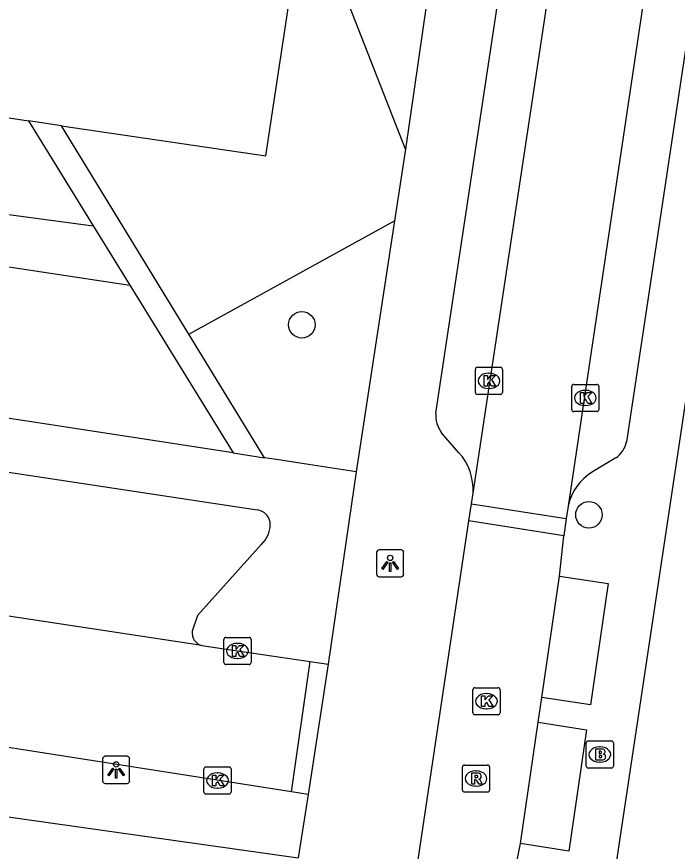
# Model space of a CAD drawing. Extents: x 163010 to 163853, y 382793 to 383982.
# Drawn here: x 163544.7 to 163569.06, y 383345.71 to 383376.49 of the extents above; entities that cross this region are included whole.
import ezdxf

# ---------------------------------------------------------------- set-up
doc = ezdxf.new("R2010")
doc.units = 0
for name, color, linetype in [('IMGEO_Boom', 7, 'Continuous'), ('IMGEO_Brandkraan', 7, 'Continuous'), ('IMGEO_Groenvoorziening', 7, 'Continuous'), ('IMGEO_Kolk', 7, 'Continuous'), ('IMGEO_Lichtpunt', 7, 'Continuous'), ('IMGEO_Rijbaan_lokaal_open', 7, 'Continuous'), ('IMGEO_Rioolput', 7, 'Continuous'), ('IMGEO_Voetpad_gesloten', 7, 'Continuous'), ('IMGEO_Voetpad_open', 7, 'Continuous')]:
    doc.layers.add(name, color=color, linetype=linetype)

msp = doc.modelspace()

# ---------------------------------------------------------------- linework, layer by layer
at = {"layer": 'IMGEO_Boom'}
for centre in [(163555.216, 383365.125), (163565.805, 383358.117)]:
    msp.add_circle(centre, 0.489, dxfattribs=at)
at = {"layer": 'IMGEO_Brandkraan'}
for p, q in [((163565.705, 383348.85), (163565.705, 383349.702)), ((163565.78, 383349.776), (163566.632, 383349.776)), ((163566.706, 383349.702), (163566.706, 383348.85)), ((163566.193, 383349.556), (163566.218, 383349.556)), ((163566.216, 383348.996), (163566.191, 383348.996)), ((163566.632, 383348.776), (163565.78, 383348.776))]:
    msp.add_line(p, q, dxfattribs=at)
for points in [[(163565.705, 383348.85), (163565.705, 383349.702)], [(163565.78, 383349.776), (163566.632, 383349.776)], [(163566.706, 383349.702), (163566.706, 383348.85)], [(163566.053, 383349.476), (163566.053, 383349.076), (163566.266, 383349.076)], [(163566.284, 383349.476), (163566.053, 383349.476)], [(163566.232, 383349.395), (163566.178, 383349.395), (163566.178, 383349.319)], [(163566.178, 383349.319), (163566.231, 383349.319)], [(163566.24, 383349.243), (163566.178, 383349.243), (163566.178, 383349.162)], [(163566.178, 383349.162), (163566.24, 383349.162)], [(163566.632, 383348.776), (163565.78, 383348.776)]]:
    msp.add_lwpolyline(points, dxfattribs=at)
for centre, radius, start, end in [((163565.782, 383349.7), 0.0765, 91.552, 178.448), ((163565.782, 383349.7), 0.0765, 91.552, 178.448), ((163566.63, 383349.7), 0.0765, 1.552, 88.448), ((163566.63, 383349.7), 0.0765, 1.552, 88.448), ((163566.233, 383349.357), 0.0379, 267.8285, 90.9355), ((163566.288, 383349.331), 0.145, 59.4692, 91.5367), ((163566.313, 383349.378), 0.0922, 285.5137, 58.1501), ((163566.241, 383349.202), 0.0404, 269.8759, 90.5077), ((163566.272, 383349.327), 0.251, 268.6676, 293.5347), ((163566.318, 383349.186), 0.105, 301.3115, 78.989), ((163565.782, 383348.852), 0.0765, 181.552, 268.448), ((163565.782, 383348.852), 0.0765, 181.552, 268.448), ((163566.63, 383348.852), 0.0765, 271.552, 358.448), ((163566.63, 383348.852), 0.0765, 271.552, 358.448)]:
    msp.add_arc(centre, radius, start, end, dxfattribs=at)
for centre, major_axis, ratio, start_param, end_param in [((163566.192, 383349.276), (-0.387, 0.002), 0.722429, 4.712389, 7.853982), ((163566.217, 383349.276), (-0.39, 0.002), 0.717154, 1.570796, 4.712389)]:
    msp.add_ellipse(centre, major_axis=major_axis, ratio=ratio, start_param=start_param, end_param=end_param, dxfattribs=at)
at = {"layer": 'IMGEO_Groenvoorziening'}
for points in [[(163559.044, 383371.599), (163555.356, 383381.025)], [(163534.754, 383370.484), (163547.524, 383368.768)], [(163551.043, 383364.784), (163558.638, 383368.955)], [(163534.501, 383368.764), (163548.867, 383366.588)]]:
    msp.add_lwpolyline(points, dxfattribs=at)
at = {"layer": 'IMGEO_Kolk'}
for p, q in [((163561.69, 383363.555), (163562.542, 383363.555)), ((163561.615, 383362.629), (163561.615, 383363.481)), ((163562.103, 383363.335), (163562.128, 383363.335)), ((163562.616, 383363.481), (163562.616, 383362.629)), ((163562.126, 383362.775), (163562.101, 383362.775)), ((163565.169, 383361.999), (163565.169, 383362.851)), ((163565.244, 383362.925), (163566.096, 383362.925)), ((163565.657, 383362.705), (163565.682, 383362.705)), ((163566.17, 383362.851), (163566.17, 383361.999)), ((163562.542, 383362.555), (163561.69, 383362.555)), ((163565.68, 383362.145), (163565.655, 383362.145)), ((163566.096, 383361.925), (163565.244, 383361.925)), ((163552.341, 383352.67), (163552.341, 383353.522)), ((163552.416, 383353.596), (163553.268, 383353.596)), ((163553.342, 383353.522), (163553.342, 383352.67)), ((163552.829, 383353.376), (163552.854, 383353.376)), ((163552.852, 383352.816), (163552.827, 383352.816)), ((163553.268, 383352.596), (163552.416, 383352.596)), ((163561.525, 383350.816), (163561.525, 383351.668)), ((163561.6, 383351.742), (163562.452, 383351.742)), ((163562.526, 383351.668), (163562.526, 383350.816)), ((163562.013, 383351.522), (163562.038, 383351.522)), ((163562.036, 383350.962), (163562.011, 383350.962)), ((163562.452, 383350.742), (163561.6, 383350.742)), ((163551.68, 383348.817), (163552.532, 383348.817)), ((163551.605, 383347.891), (163551.605, 383348.743)), ((163552.093, 383348.597), (163552.118, 383348.597)), ((163552.606, 383348.743), (163552.606, 383347.891)), ((163552.116, 383348.037), (163552.091, 383348.037)), ((163552.532, 383347.817), (163551.68, 383347.817))]:
    msp.add_line(p, q, dxfattribs=at)
for points in [[(163561.69, 383363.555), (163562.542, 383363.555)], [(163561.615, 383362.629), (163561.615, 383363.481)], [(163561.936, 383363.255), (163562.059, 383363.255), (163562.059, 383363.104), (163562.189, 383363.255), (163562.353, 383363.255), (163562.207, 383363.104), (163562.36, 383362.855), (163562.208, 383362.855), (163562.123, 383363.019), (163562.059, 383362.952), (163562.059, 383362.855), (163561.936, 383362.855), (163561.936, 383363.255)], [(163562.616, 383363.481), (163562.616, 383362.629)], [(163565.169, 383361.999), (163565.169, 383362.851)], [(163565.244, 383362.925), (163566.096, 383362.925)], [(163566.17, 383362.851), (163566.17, 383361.999)], [(163562.542, 383362.555), (163561.69, 383362.555)], [(163565.49, 383362.625), (163565.613, 383362.625), (163565.613, 383362.474), (163565.743, 383362.625), (163565.907, 383362.625), (163565.761, 383362.474), (163565.914, 383362.225), (163565.762, 383362.225), (163565.677, 383362.389), (163565.613, 383362.322), (163565.613, 383362.225), (163565.49, 383362.225), (163565.49, 383362.625)], [(163566.096, 383361.925), (163565.244, 383361.925)], [(163552.341, 383352.67), (163552.341, 383353.522)], [(163552.416, 383353.596), (163553.268, 383353.596)], [(163553.342, 383353.522), (163553.342, 383352.67)], [(163552.662, 383353.296), (163552.785, 383353.296), (163552.785, 383353.145), (163552.915, 383353.296), (163553.079, 383353.296), (163552.933, 383353.145), (163553.086, 383352.896), (163552.934, 383352.896), (163552.849, 383353.06), (163552.785, 383352.993), (163552.785, 383352.896), (163552.662, 383352.896), (163552.662, 383353.296)], [(163553.268, 383352.596), (163552.416, 383352.596)], [(163561.525, 383350.816), (163561.525, 383351.668)], [(163561.6, 383351.742), (163562.452, 383351.742)], [(163562.526, 383351.668), (163562.526, 383350.816)], [(163561.846, 383351.442), (163561.969, 383351.442), (163561.969, 383351.291), (163562.099, 383351.442), (163562.263, 383351.442), (163562.117, 383351.291), (163562.27, 383351.042), (163562.118, 383351.042), (163562.033, 383351.206), (163561.969, 383351.139), (163561.969, 383351.042), (163561.846, 383351.042), (163561.846, 383351.442)], [(163562.452, 383350.742), (163561.6, 383350.742)], [(163551.68, 383348.817), (163552.532, 383348.817)], [(163551.605, 383347.891), (163551.605, 383348.743)], [(163551.926, 383348.517), (163552.049, 383348.517), (163552.049, 383348.366), (163552.179, 383348.517), (163552.343, 383348.517), (163552.197, 383348.366), (163552.35, 383348.117), (163552.198, 383348.117), (163552.113, 383348.281), (163552.049, 383348.214), (163552.049, 383348.117), (163551.926, 383348.117), (163551.926, 383348.517)], [(163552.606, 383348.743), (163552.606, 383347.891)], [(163552.532, 383347.817), (163551.68, 383347.817)]]:
    msp.add_lwpolyline(points, dxfattribs=at)
for centre, start, end in [((163561.692, 383363.479), 91.552, 178.448), ((163561.692, 383363.479), 91.552, 178.448), ((163562.54, 383363.479), 1.552, 88.448), ((163562.54, 383363.479), 1.552, 88.448), ((163561.692, 383362.631), 181.552, 268.448), ((163561.692, 383362.631), 181.552, 268.448), ((163562.54, 383362.631), 271.552, 358.448), ((163562.54, 383362.631), 271.552, 358.448), ((163565.246, 383362.849), 91.552, 178.448), ((163565.246, 383362.849), 91.552, 178.448), ((163566.094, 383362.849), 1.552, 88.448), ((163566.094, 383362.849), 1.552, 88.448), ((163565.246, 383362.001), 181.552, 268.448), ((163565.246, 383362.001), 181.552, 268.448), ((163566.094, 383362.001), 271.552, 358.448), ((163566.094, 383362.001), 271.552, 358.448), ((163552.418, 383353.52), 91.552, 178.448), ((163552.418, 383353.52), 91.552, 178.448), ((163553.266, 383353.52), 1.552, 88.448), ((163553.266, 383353.52), 1.552, 88.448), ((163552.418, 383352.672), 181.552, 268.448), ((163552.418, 383352.672), 181.552, 268.448), ((163553.266, 383352.672), 271.552, 358.448), ((163553.266, 383352.672), 271.552, 358.448), ((163561.602, 383351.666), 91.552, 178.448), ((163561.602, 383351.666), 91.552, 178.448), ((163562.45, 383351.666), 1.552, 88.448), ((163562.45, 383351.666), 1.552, 88.448), ((163561.602, 383350.818), 181.552, 268.448), ((163561.602, 383350.818), 181.552, 268.448), ((163562.45, 383350.818), 271.552, 358.448), ((163562.45, 383350.818), 271.552, 358.448), ((163551.682, 383348.741), 91.552, 178.448), ((163551.682, 383348.741), 91.552, 178.448), ((163552.53, 383348.741), 1.552, 88.448), ((163552.53, 383348.741), 1.552, 88.448), ((163551.682, 383347.893), 181.552, 268.448), ((163551.682, 383347.893), 181.552, 268.448), ((163552.53, 383347.893), 271.552, 358.448), ((163552.53, 383347.893), 271.552, 358.448)]:
    msp.add_arc(centre, 0.0765, start, end, dxfattribs=at)
for centre, major_axis, ratio, start_param, end_param in [((163562.102, 383363.055), (-0.387, 0.002), 0.722429, 4.712389, 7.853982), ((163562.127, 383363.055), (-0.39, 0.002), 0.717154, 1.570796, 4.712389), ((163565.656, 383362.425), (-0.387, 0.002), 0.722429, 4.712389, 7.853982), ((163565.681, 383362.425), (-0.39, 0.002), 0.717154, 1.570796, 4.712389), ((163552.828, 383353.096), (-0.387, 0.002), 0.722429, 4.712389, 7.853982), ((163552.853, 383353.096), (-0.39, 0.002), 0.717154, 1.570796, 4.712389), ((163562.012, 383351.242), (-0.387, 0.002), 0.722429, 4.712389, 7.853982), ((163562.037, 383351.242), (-0.39, 0.002), 0.717154, 1.570796, 4.712389), ((163552.092, 383348.317), (-0.387, 0.002), 0.722429, 4.712389, 7.853982), ((163552.117, 383348.317), (-0.39, 0.002), 0.717154, 1.570796, 4.712389)]:
    msp.add_ellipse(centre, major_axis=major_axis, ratio=ratio, start_param=start_param, end_param=end_param, dxfattribs=at)
at = {"layer": 'IMGEO_Lichtpunt'}
for p, q in [((163558.877, 383356.826), (163558.069, 383356.826)), ((163558.877, 383356.826), (163558.069, 383356.826)), ((163557.975, 383356.731), (163557.975, 383355.924)), ((163557.975, 383356.731), (163557.975, 383355.924)), ((163558.971, 383355.924), (163558.971, 383356.731)), ((163558.971, 383355.924), (163558.971, 383356.731)), ((163558.069, 383355.83), (163558.877, 383355.83)), ((163558.069, 383355.83), (163558.877, 383355.83)), ((163547.869, 383349.115), (163547.869, 383348.308)), ((163547.869, 383349.115), (163547.869, 383348.308)), ((163548.771, 383349.21), (163547.963, 383349.21)), ((163548.771, 383349.21), (163547.963, 383349.21)), ((163548.865, 383348.308), (163548.865, 383349.115)), ((163548.865, 383348.308), (163548.865, 383349.115)), ((163547.963, 383348.214), (163548.771, 383348.214)), ((163547.963, 383348.214), (163548.771, 383348.214))]:
    msp.add_line(p, q, dxfattribs=at)
for points in [[(163558.349, 383356.395), (163558.388, 383356.367), (163558.2, 383356.105), (163558.162, 383356.132), (163558.349, 383356.395)], [(163558.451, 383356.347), (163558.498, 383356.347), (163558.498, 383356.025), (163558.451, 383356.025), (163558.451, 383356.347)], [(163558.561, 383356.367), (163558.599, 383356.394), (163558.786, 383356.132), (163558.747, 383356.104), (163558.561, 383356.367)], [(163548.243, 383348.779), (163548.282, 383348.751), (163548.094, 383348.489), (163548.056, 383348.516), (163548.243, 383348.779)], [(163548.455, 383348.751), (163548.493, 383348.778), (163548.68, 383348.516), (163548.641, 383348.488), (163548.455, 383348.751)], [(163548.345, 383348.731), (163548.392, 383348.731), (163548.392, 383348.409), (163548.345, 383348.409), (163548.345, 383348.731)]]:
    msp.add_lwpolyline(points, dxfattribs=at)
for centre in [(163558.474, 383356.529), (163548.368, 383348.913)]:
    msp.add_circle(centre, 0.0994, dxfattribs=at)
for centre, start, end in [((163558.069, 383356.731), 90, 180), ((163558.069, 383356.731), 90, 180), ((163558.877, 383356.731), 0, 90), ((163558.877, 383356.731), 0, 90), ((163558.069, 383355.924), 180, 270), ((163558.069, 383355.924), 180, 270), ((163558.877, 383355.924), 270, 0), ((163558.877, 383355.924), 270, 360), ((163547.963, 383349.115), 90, 180), ((163547.963, 383349.115), 90, 180), ((163548.771, 383349.115), 0, 90), ((163548.771, 383349.115), 0, 90), ((163547.963, 383348.308), 180, 270), ((163547.963, 383348.308), 180, 270), ((163548.771, 383348.308), 270, 0), ((163548.771, 383348.308), 270, 360)]:
    msp.add_arc(centre, 0.0946, start, end, dxfattribs=at)
at = {"layer": 'IMGEO_Rijbaan_lokaal_open'}
for points in [[(163561.53, 383358.913), (163568.333, 383403.976)], [(163571.77, 383403.557), (163565.038, 383358.436)], [(163561.47, 383358.526), (163561.53, 383358.913)], [(163561.372, 383357.894), (163561.47, 383358.526)], [(163561.47, 383358.526), (163564.969, 383357.978)], [(163565.038, 383358.436), (163564.969, 383357.978)], [(163564.873, 383357.345), (163561.372, 383357.894)], [(163564.969, 383357.978), (163564.873, 383357.345)], [(163551.528, 383353.296), (163537.091, 383355.485)], [(163551.528, 383353.296), (163552.842, 383353.095), (163555.517, 383352.705)], [(163554.834, 383347.895), (163555.517, 383352.705)], [(163556.187, 383352.612), (163555.45, 383347.799)], [(163555.517, 383352.705), (163556.187, 383352.612)], [(163554.834, 383347.895), (163529.698, 383351.831)], [(163555.45, 383347.799), (163554.834, 383347.895)]]:
    msp.add_lwpolyline(points, dxfattribs=at)
at = {"layer": 'IMGEO_Rioolput'}
for p, q in [((163561.139, 383347.964), (163561.139, 383348.816)), ((163561.214, 383348.89), (163562.066, 383348.89)), ((163562.14, 383348.816), (163562.14, 383347.964)), ((163561.627, 383348.67), (163561.652, 383348.67)), ((163562.066, 383347.89), (163561.214, 383347.89)), ((163561.65, 383348.11), (163561.625, 383348.11))]:
    msp.add_line(p, q, dxfattribs=at)
for points in [[(163561.139, 383347.964), (163561.139, 383348.816)], [(163561.214, 383348.89), (163562.066, 383348.89)], [(163562.14, 383348.816), (163562.14, 383347.964)], [(163561.728, 383348.588), (163561.476, 383348.59), (163561.476, 383348.19)], [(163561.654, 383348.509), (163561.6, 383348.509), (163561.6, 383348.428)], [(163561.476, 383348.19), (163561.6, 383348.19), (163561.6, 383348.352), (163561.611, 383348.352)], [(163561.6, 383348.428), (163561.652, 383348.428)], [(163561.658, 383348.323), (163561.729, 383348.19), (163561.869, 383348.19), (163561.804, 383348.316)], [(163562.066, 383347.89), (163561.214, 383347.89)]]:
    msp.add_lwpolyline(points, dxfattribs=at)
for centre, radius, start, end in [((163561.216, 383348.814), 0.0765, 91.552, 178.448), ((163561.216, 383348.814), 0.0765, 91.552, 178.448), ((163562.064, 383348.814), 0.0765, 1.552, 88.448), ((163562.064, 383348.814), 0.0765, 1.552, 88.448), ((163561.66, 383348.413), 0.0964, 77.0061, 93.1865), ((163561.674, 383348.47), 0.0378, 276.6634, 79.6772), ((163561.727, 383348.478), 0.109, 350.3612, 89.416), ((163561.61, 383348.299), 0.0533, 26.0293, 88.6989), ((163561.636, 383348.617), 0.19, 274.7715, 282.9687), ((163561.725, 383348.478), 0.112, 277.5842, 350.9817), ((163561.709, 383348.263), 0.108, 29.5134, 73.7905), ((163561.216, 383347.966), 0.0765, 181.552, 268.448), ((163561.216, 383347.966), 0.0765, 181.552, 268.448), ((163562.064, 383347.966), 0.0765, 271.552, 358.448), ((163562.064, 383347.966), 0.0765, 271.552, 358.448)]:
    msp.add_arc(centre, radius, start, end, dxfattribs=at)
for centre, major_axis, ratio, start_param, end_param in [((163561.626, 383348.39), (-0.387, 0.002), 0.722429, 4.712389, 7.853982), ((163561.651, 383348.39), (-0.39, 0.002), 0.717154, 1.570796, 4.712389)]:
    msp.add_ellipse(centre, major_axis=major_axis, ratio=ratio, start_param=start_param, end_param=end_param, dxfattribs=at)
at = {"layer": 'IMGEO_Voetpad_gesloten'}
for points in [[(163559.406, 383344.741), (163561.372, 383357.894)], [(163564.714, 383355.85), (163564.873, 383357.345)], [(163564.063, 383351.377), (163564.714, 383355.85)], [(163563.93, 383350.466), (163564.063, 383351.377)], [(163563.28, 383346.001), (163563.93, 383350.466)], [(163562.919, 383344.203), (163563.28, 383346.001)]]:
    msp.add_lwpolyline(points, dxfattribs=at)
at = {"layer": 'IMGEO_Voetpad_open'}
for points in [[(163532.19, 383413.413), (163530.087, 383399.435), (163529.503, 383394.045), (163523.152, 383349.971), (163524.18, 383349.835), (163527.402, 383349.379), (163555.079, 383345.463)], [(163573.153, 383400.619), (163570.322, 383381.664), (163567.195, 383360.806)], [(163562.49, 383395.521), (163559.044, 383371.599)], [(163576.525, 383380.571), (163572.205, 383381.228), (163565.745, 383338.165)], [(163546.346, 383372.455), (163553.888, 383371.351), (163555.356, 383381.025)], [(163560.161, 383361.868), (163562.552, 383377.763)], [(163535.302, 383374.167), (163545.136, 383372.645)], [(163546.346, 383372.455), (163545.136, 383372.645)], [(163545.136, 383372.645), (163546.479, 383370.465), (163547.524, 383368.768)], [(163551.043, 383364.784), (163546.346, 383372.455)], [(163559.044, 383371.599), (163558.638, 383368.955)], [(163558.638, 383368.955), (163557.216, 383359.702)], [(163552.679, 383360.398), (163533.697, 383363.311), (163534.501, 383368.764)], [(163547.524, 383368.768), (163548.867, 383366.588)], [(163548.867, 383366.588), (163552.679, 383360.398)], [(163553.838, 383360.22), (163551.043, 383364.784)], [(163561.005, 383360.407), (163560.372, 383361.145)], [(163540.57, 383360.264), (163553.566, 383358.3)], [(163552.679, 383360.398), (163553.838, 383360.22)], [(163557.216, 383359.702), (163555.458, 383359.972), (163554.275, 383360.153), (163553.838, 383360.22)], [(163566.797, 383360.212), (163565.938, 383359.699)], [(163557.216, 383359.702), (163556.187, 383352.612)], [(163553.727, 383357.028), (163551.364, 383354.406), (163551.175, 383353.829)], [(163564.714, 383355.85), (163566.516, 383355.588), (163565.865, 383351.115), (163564.063, 383351.377)], [(163563.93, 383350.466), (163565.712, 383350.189), (163565.059, 383345.715), (163563.28, 383346.001)], [(163555.45, 383347.799), (163555.079, 383345.463)]]:
    msp.add_lwpolyline(points, dxfattribs=at)
for centre, radius, start, end in [((163561.188, 383361.775), 1.031, 174.8504, 217.6883), ((163566.205, 383361.039), 1.017, 305.5983, 346.7549), ((163559.527, 383359.048), 2.008, 356.1351, 42.5885), ((163566.909, 383358.055), 1.909, 120.5655, 168.488), ((163553.494, 383357.746), 0.559, 0.8556, 82.6066), ((163553.009, 383357.786), 1.044, 313.418, 358.2184), ((163551.64, 383353.754), 0.471, 170.8154, 256.2167)]:
    msp.add_arc(centre, radius, start, end, dxfattribs=at)

doc.saveas('drawing.dxf')
